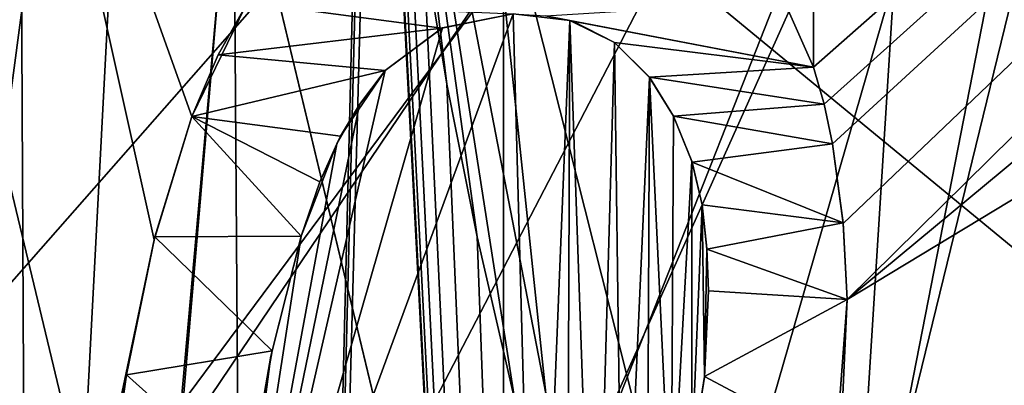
# Model space of a CAD drawing. Header units: millimetres. Extents: x -147 to 148, y -145 to 204.
# Tile 353 of 571: x 74.92 to 77.5, y -3.798 to -2.84. Entities that reach past the tile are written whole.
import ezdxf

# ---------------------------------------------------------------- set-up
doc = ezdxf.new("R2010")
doc.units = ezdxf.units.MM
doc.header["$LTSCALE"] = 26.699852
for name, color, linetype in [('1445', 7, 'CONTINUOUS'), ('1446', 7, 'CONTINUOUS'), ('1896', 7, 'CONTINUOUS'), ('1962', 7, 'CONTINUOUS'), ('1968', 7, 'CONTINUOUS'), ('1984', 7, 'CONTINUOUS'), ('1986', 7, 'CONTINUOUS'), ('1994', 7, 'CONTINUOUS'), ('1996', 7, 'CONTINUOUS'), ('1997', 7, 'CONTINUOUS'), ('2006', 7, 'CONTINUOUS'), ('2007', 7, 'CONTINUOUS'), ('2015', 7, 'CONTINUOUS'), ('743', 7, 'CONTINUOUS'), ('744', 7, 'CONTINUOUS'), ('764', 7, 'CONTINUOUS'), ('856', 7, 'CONTINUOUS'), ('857', 7, 'CONTINUOUS'), ('858', 7, 'CONTINUOUS'), ('862', 7, 'CONTINUOUS'), ('863', 7, 'CONTINUOUS'), ('864', 7, 'CONTINUOUS'), ('875', 7, 'CONTINUOUS'), ('876', 7, 'CONTINUOUS'), ('877', 7, 'CONTINUOUS'), ('878', 7, 'CONTINUOUS'), ('879', 7, 'CONTINUOUS'), ('880', 7, 'CONTINUOUS'), ('881', 7, 'CONTINUOUS'), ('882', 7, 'CONTINUOUS')]:
    doc.layers.add(name, color=color, linetype=linetype)

msp = doc.modelspace()

# ---------------------------------------------------------------- linework, layer by layer
at = {"layer": '1445', "color": 7, "linetype": 'CONTINUOUS', "true_color": 0xd8d8d8}
for points in [[(84.5858, -2.5858, 89.9), (73.0939, -14.0777, 89.9), (84.2845, -2.3753, 90.9857), (84.5858, -2.5858, 89.9)], [(73.0939, -14.0777, 89.9), (84.08, -2.4733, 91.2116), (84.2845, -2.3753, 90.9857), (73.0939, -14.0777, 89.9)], [(73.0939, -14.0777, 89.9), (83.8448, -2.6417, 91.3533), (84.08, -2.4733, 91.2116), (73.0939, -14.0777, 89.9)], [(73.0939, -14.0777, 89.9), (83.6089, -2.8555, 91.4), (83.8448, -2.6417, 91.3533), (73.0939, -14.0777, 89.9)], [(73.4886, -12.9759, 91.4), (83.6089, -2.8555, 91.4), (73.0939, -14.0777, 89.9), (73.4886, -12.9759, 91.4)]]:
    msp.add_3dface(points, dxfattribs=at)
at = {"layer": '1446', "color": 7, "linetype": 'CONTINUOUS', "true_color": 0xd8d8d8}
for points in [[(75.9223, -16.9061, 89.9), (73.0939, -14.0777, 89.9), (84.5858, -2.5858, 89.9), (75.9223, -16.9061, 89.9)], [(75.9223, -16.9061, 89.9), (84.5858, -2.5858, 89.9), (86, -6.8284, 89.9), (75.9223, -16.9061, 89.9)]]:
    msp.add_3dface(points, dxfattribs=at)
at = {"layer": '1896', "color": 7, "linetype": 'CONTINUOUS', "true_color": 0xd8d8d8}
for points in [[(20.75, 0, 26.9), (20.7086, -1.3008, 26.9), (81.4515, -22.5327, 26.9), (20.75, 0, 26.9)], [(74.0173, -18.037, 26.9), (20.75, 0, 26.9), (76.3112, -19.8349, 26.9), (74.0173, -18.037, 26.9)], [(76.3112, -19.8349, 26.9), (20.75, 0, 26.9), (78.8011, -21.339, 26.9), (76.3112, -19.8349, 26.9)], [(78.8011, -21.339, 26.9), (20.75, 0, 26.9), (81.4515, -22.5327, 26.9), (78.8011, -21.339, 26.9)], [(20.7086, -1.3008, 26.9), (20.5856, -2.6023, 26.9), (145.5, -45.5, 26.9), (20.7086, -1.3008, 26.9)], [(81.4515, -22.5327, 26.9), (20.7086, -1.3008, 26.9), (145.5, -45.5, 26.9), (81.4515, -22.5327, 26.9)], [(20.5856, -2.6023, 26.9), (20.3823, -3.8891, 26.9), (145.5, -45.5, 26.9), (20.5856, -2.6023, 26.9)]]:
    msp.add_3dface(points, dxfattribs=at)
at = {"layer": '1962', "color": 7, "linetype": 'CONTINUOUS', "true_color": 0xd8d8d8}
for points in [[(71.0848, -2.6271, 29.7804), (78.2, 0, 29.8263), (71.6199, -5.1997, 29.7355), (71.0848, -2.6271, 29.7804)], [(71.6199, -5.1997, 29.7355), (78.2, 0, 29.8263), (72.5021, -7.6719, 29.6923), (71.6199, -5.1997, 29.7355)], [(72.5021, -7.6719, 29.6923), (78.2, 0, 29.8263), (73.7139, -9.9978, 29.6517), (72.5021, -7.6719, 29.6923)], [(73.7139, -9.9978, 29.6517), (78.2, 0, 29.8263), (75.2338, -12.1364, 29.6144), (73.7139, -9.9978, 29.6517)], [(75.2338, -12.1364, 29.6144), (78.2, 0, 29.8263), (77.0348, -14.0488, 29.581), (75.2338, -12.1364, 29.6144)], [(78.2, 0, 29.8263), (78.2464, -1.0423, 29.8081), (77.0348, -14.0488, 29.581), (78.2, 0, 29.8263)], [(78.2464, -1.0423, 29.8081), (78.3827, -2.0686, 29.7901), (77.0348, -14.0488, 29.581), (78.2464, -1.0423, 29.8081)], [(78.3827, -2.0686, 29.7901), (78.6101, -3.0827, 29.7724), (77.0348, -14.0488, 29.581), (78.3827, -2.0686, 29.7901)], [(78.6101, -3.0827, 29.7724), (78.9252, -4.073, 29.7552), (77.0348, -14.0488, 29.581), (78.6101, -3.0827, 29.7724)]]:
    msp.add_3dface(points, dxfattribs=at)
at = {"layer": '1968', "color": 7, "linetype": 'CONTINUOUS', "true_color": 0xd8d8d8}
for points in [[(70.9082, 0, 33.4644), (74.7106, -11.4689, 33.6646), (75.5708, -12.5368, 33.6832), (70.9082, 0, 33.4644)], [(70.9082, 0, 33.4644), (75.5708, -12.5368, 33.6832), (76.5028, -13.5378, 33.7007), (70.9082, 0, 33.4644)], [(70.9082, 0, 33.4644), (76.5028, -13.5378, 33.7007), (77.5072, -14.4717, 33.717), (70.9082, 0, 33.4644)], [(70.9082, 0, 33.4644), (77.5072, -14.4717, 33.717), (78, 0, 33.4644), (70.9082, 0, 33.4644)]]:
    msp.add_3dface(points, dxfattribs=at)
at = {"layer": '1984', "color": 7, "linetype": 'CONTINUOUS', "true_color": 0xd8d8d8}
for points in [[(71.0997, -2.7334, 39.3164), (78, 0, 39.3641), (71.3414, -4.0788, 39.2929), (71.0997, -2.7334, 39.3164)], [(71.3414, -4.0788, 39.2929), (78, 0, 39.3641), (71.6792, -5.4061, 39.2697), (71.3414, -4.0788, 39.2929)], [(71.6792, -5.4061, 39.2697), (78, 0, 39.3641), (72.109, -6.6995, 39.2472), (71.6792, -5.4061, 39.2697)], [(72.109, -6.6995, 39.2472), (78, 0, 39.3641), (72.6312, -7.9608, 39.2252), (72.109, -6.6995, 39.2472)], [(72.6312, -7.9608, 39.2252), (78, 0, 39.3641), (73.2368, -9.1734, 39.204), (72.6312, -7.9608, 39.2252)], [(73.2368, -9.1734, 39.204), (78, 0, 39.3641), (73.9258, -10.3374, 39.1837), (73.2368, -9.1734, 39.204)], [(73.9258, -10.3374, 39.1837), (78, 0, 39.3641), (74.6967, -11.4499, 39.1643), (73.9258, -10.3374, 39.1837)], [(74.6967, -11.4499, 39.1643), (78, 0, 39.3641), (75.5521, -12.5142, 39.1457), (74.6967, -11.4499, 39.1643)], [(75.5521, -12.5142, 39.1457), (78, 0, 39.3641), (76.4807, -13.5154, 39.1282), (75.5521, -12.5142, 39.1457)], [(76.4807, -13.5154, 39.1282), (78, 0, 39.3641), (77.4776, -14.4456, 39.112), (76.4807, -13.5154, 39.1282)], [(78, 0, 39.3641), (78.1823, -2.084, 39.3277), (77.4776, -14.4456, 39.112), (78, 0, 39.3641)], [(77.4776, -14.4456, 39.112), (78.1823, -2.084, 39.3277), (78.5385, -15.3032, 39.097), (77.4776, -14.4456, 39.112)]]:
    msp.add_3dface(points, dxfattribs=at)
at = {"layer": '1986', "color": 7, "linetype": 'CONTINUOUS', "true_color": 0xd8d8d8}
for points in [[(70.9081, 0, 42.9039), (74.6919, -11.4438, 43.1037), (75.5525, -12.5148, 43.1224), (70.9081, 0, 42.9039)], [(70.9081, 0, 42.9039), (75.5525, -12.5148, 43.1224), (75.8398, -0.8395, 42.9186), (70.9081, 0, 42.9039)], [(75.8398, -0.8395, 42.9186), (75.5525, -12.5148, 43.1224), (75.8422, -1.0915, 42.923), (75.8398, -0.8395, 42.9186)], [(75.8422, -1.0915, 42.923), (75.5525, -12.5148, 43.1224), (75.8513, -1.3613, 42.9277), (75.8422, -1.0915, 42.923)], [(75.5525, -12.5148, 43.1224), (76.4877, -13.5227, 43.14), (75.8513, -1.3613, 42.9277), (75.5525, -12.5148, 43.1224)], [(75.8513, -1.3613, 42.9277), (76.4877, -13.5227, 43.14), (75.8615, -1.552, 42.931), (75.8513, -1.3613, 42.9277)], [(75.8615, -1.552, 42.931), (76.4877, -13.5227, 43.14), (75.8681, -1.6498, 42.9327), (75.8615, -1.552, 42.931)], [(75.8681, -1.6498, 42.9327), (76.4877, -13.5227, 43.14), (75.8937, -1.9574, 42.9381), (75.8681, -1.6498, 42.9327)], [(75.8937, -1.9574, 42.9381), (76.4877, -13.5227, 43.14), (75.9296, -2.2849, 42.9438), (75.8937, -1.9574, 42.9381)], [(75.9296, -2.2849, 42.9438), (76.4877, -13.5227, 43.14), (75.9775, -2.6345, 42.9499), (75.9296, -2.2849, 42.9438)], [(75.9775, -2.6345, 42.9499), (76.4877, -13.5227, 43.14), (76.0397, -3.0085, 42.9564), (75.9775, -2.6345, 42.9499)], [(76.0397, -3.0085, 42.9564), (76.4877, -13.5227, 43.14), (76.1187, -3.4089, 42.9634), (76.0397, -3.0085, 42.9564)], [(76.1187, -3.4089, 42.9634), (76.4877, -13.5227, 43.14), (76.2176, -3.8374, 42.9709), (76.1187, -3.4089, 42.9634)]]:
    msp.add_3dface(points, dxfattribs=at)
at = {"layer": '1994', "color": 7, "linetype": 'CONTINUOUS', "true_color": 0xd8d8d8}
for points in [[(71.0997, -2.7334, 47.7726), (75.3, 0, 47.8204), (71.3414, -4.0788, 47.7492), (71.0997, -2.7334, 47.7726)], [(71.3414, -4.0788, 47.7492), (75.3, 0, 47.8204), (71.6792, -5.4061, 47.726), (71.3414, -4.0788, 47.7492)], [(71.6792, -5.4061, 47.726), (75.3, 0, 47.8204), (72.109, -6.6995, 47.7034), (71.6792, -5.4061, 47.726)], [(72.109, -6.6995, 47.7034), (75.3, 0, 47.8204), (72.6312, -7.9608, 47.6814), (72.109, -6.6995, 47.7034)], [(72.6312, -7.9608, 47.6814), (75.3, 0, 47.8204), (73.2368, -9.1734, 47.6602), (72.6312, -7.9608, 47.6814)], [(73.2368, -9.1734, 47.6602), (75.3, 0, 47.8204), (73.9258, -10.3374, 47.6399), (73.2368, -9.1734, 47.6602)], [(73.9258, -10.3374, 47.6399), (75.3, 0, 47.8204), (74.6967, -11.4499, 47.6205), (73.9258, -10.3374, 47.6399)], [(74.6967, -11.4499, 47.6205), (75.3, 0, 47.8204), (75.4804, -2.2959, 47.7803), (74.6967, -11.4499, 47.6205)], [(75.5521, -12.5142, 47.6019), (74.6967, -11.4499, 47.6205), (75.4804, -2.2959, 47.7803), (75.5521, -12.5142, 47.6019)], [(76.0184, -4.5393, 47.7411), (75.5521, -12.5142, 47.6019), (75.4804, -2.2959, 47.7803), (76.0184, -4.5393, 47.7411)]]:
    msp.add_3dface(points, dxfattribs=at)
at = {"layer": '1996', "color": 7, "linetype": 'CONTINUOUS', "true_color": 0xd8d8d8}
for points in [[(74.691, -2.4244, 52.9), (75.2587, -4.7892, 52.9), (75.481, -2.2996, 52.1), (74.691, -2.4244, 52.9)], [(75.481, -2.2996, 52.1), (75.2587, -4.7892, 52.9), (76.0195, -4.5425, 52.1), (75.481, -2.2996, 52.1)]]:
    msp.add_3dface(points, dxfattribs=at)
at = {"layer": '1997', "color": 7, "linetype": 'CONTINUOUS', "true_color": 0xd8d8d8}
for points in [[(76.0184, -4.5393, 47.7411), (75.4804, -2.2959, 47.7803), (75.481, -2.2996, 52.1), (76.0184, -4.5393, 47.7411)], [(76.0184, -4.5393, 47.7411), (75.481, -2.2996, 52.1), (76.0195, -4.5425, 52.1), (76.0184, -4.5393, 47.7411)]]:
    msp.add_3dface(points, dxfattribs=at)
at = {"layer": '2006', "color": 7, "linetype": 'CONTINUOUS', "true_color": 0xd8d8d8}
for points in [[(74.691, -2.4244, 52.9), (66.7823, -2.9153, 52.9), (75.2587, -4.7892, 52.9), (74.691, -2.4244, 52.9)], [(66.7823, -2.9153, 52.9), (67.3308, -5.8021, 52.9), (75.2587, -4.7892, 52.9), (66.7823, -2.9153, 52.9)]]:
    msp.add_3dface(points, dxfattribs=at)
at = {"layer": '2007', "color": 7, "linetype": 'CONTINUOUS', "true_color": 0xd8d8d8}
for points in [[(78.4524, -4.2025, 42.9), (77.898, -2.1336, 42.9), (76.1392, -2.2971, 42.9), (78.4524, -4.2025, 42.9)], [(76.7071, -4.5494, 42.9), (78.4524, -4.2025, 42.9), (76.1392, -2.2971, 42.9), (76.7071, -4.5494, 42.9)]]:
    msp.add_3dface(points, dxfattribs=at)
at = {"layer": '2015', "color": 7, "linetype": 'CONTINUOUS', "true_color": 0xd8d8d8}
for points in [[(75.8615, -1.552, 42.931), (75.9775, -2.6345, 42.9499), (76.0397, -3.0085, 42.9564), (75.8615, -1.552, 42.931)], [(75.8615, -1.552, 42.931), (76.0397, -3.0085, 42.9564), (76.1187, -3.4089, 42.9634), (75.8615, -1.552, 42.931)], [(75.8615, -1.552, 42.931), (76.1187, -3.4089, 42.9634), (76.2176, -3.8374, 42.9709), (75.8615, -1.552, 42.931)], [(75.8615, -1.552, 42.931), (76.2176, -3.8374, 42.9709), (76.299, -3.8192, 42.931), (75.8615, -1.552, 42.931)], [(76.1392, -2.2971, 42.9), (75.8615, -1.552, 42.931), (76.299, -3.8192, 42.931), (76.1392, -2.2971, 42.9)], [(76.7071, -4.5494, 42.9), (76.1392, -2.2971, 42.9), (76.299, -3.8192, 42.931), (76.7071, -4.5494, 42.9)]]:
    msp.add_3dface(points, dxfattribs=at)
at = {"layer": '743', "color": 7, "linetype": 'CONTINUOUS', "true_color": 0xd8d8d8}
for points in [[(76.1876, 19.012, 93.4), (76.1877, -19.0121, 93.4), (78.6788, 20.5929, 93.4), (76.1876, 19.012, 93.4)], [(76.1877, -19.0121, 93.4), (78.6789, -20.593, 93.4), (78.6788, 20.5929, 93.4), (76.1877, -19.0121, 93.4)], [(73.9139, 17.1313, 93.4), (73.914, -17.1314, 93.4), (76.1876, 19.012, 93.4), (73.9139, 17.1313, 93.4)], [(73.914, -17.1314, 93.4), (76.1877, -19.0121, 93.4), (76.1876, 19.012, 93.4), (73.914, -17.1314, 93.4)]]:
    msp.add_3dface(points, dxfattribs=at)
at = {"layer": '744', "color": 7, "linetype": 'CONTINUOUS', "true_color": 0xd8d8d8}
for points in [[(77, -1.8339, 91.4), (83.6089, 2.8555, 91.4), (77.0001, -2.9644, 91.4), (77, -1.8339, 91.4)], [(77.0001, -2.9644, 91.4), (83.6089, 2.8555, 91.4), (77.0284, -3.0617, 91.4), (77.0001, -2.9644, 91.4)], [(77.0284, -3.0617, 91.4), (83.6089, 2.8555, 91.4), (77.0495, -3.1654, 91.4), (77.0284, -3.0617, 91.4)], [(77.0495, -3.1654, 91.4), (83.6089, 2.8555, 91.4), (77.0777, -3.3736, 91.4), (77.0495, -3.1654, 91.4)], [(77.0777, -3.3736, 91.4), (83.6089, 2.8555, 91.4), (77.088, -3.5726, 91.4), (77.0777, -3.3736, 91.4)], [(83.6089, 2.8555, 91.4), (83.1546, 1.4627, 91.4), (77.088, -3.5726, 91.4), (83.6089, 2.8555, 91.4)], [(83.1546, 1.4627, 91.4), (83, 0.0015, 91.4), (77.088, -3.5726, 91.4), (83.1546, 1.4627, 91.4)], [(83.154, -1.4599, 91.4), (73.4886, -12.9759, 91.4), (83, 0.0015, 91.4), (83.154, -1.4599, 91.4)], [(83, 0.0015, 91.4), (73.4886, -12.9759, 91.4), (77, -5.5093, 91.4), (83, 0.0015, 91.4)], [(77.088, -3.5726, 91.4), (83, 0.0015, 91.4), (77, -5.5093, 91.4), (77.088, -3.5726, 91.4)], [(83.6089, -2.8555, 91.4), (73.4886, -12.9759, 91.4), (83.154, -1.4599, 91.4), (83.6089, -2.8555, 91.4)], [(74.6582, -1.8053, 91.4), (74.9202, -1.8339, 91.4), (74.8762, -2.9178, 91.4), (74.6582, -1.8053, 91.4)], [(74.8762, -2.9178, 91.4), (74.9202, -1.8339, 91.4), (74.8029, -4.9931, 91.4), (74.8762, -2.9178, 91.4)], [(74.8029, -4.9931, 91.4), (74.9202, -1.8339, 91.4), (74.9367, -5.0141, 91.4), (74.8029, -4.9931, 91.4)], [(74.9367, -5.0141, 91.4), (74.9202, -1.8339, 91.4), (75.2724, -3.4167, 91.4), (74.9367, -5.0141, 91.4)], [(75.2724, -3.4167, 91.4), (74.9202, -1.8339, 91.4), (75.3714, -3.0939, 91.4), (75.2724, -3.4167, 91.4)], [(75.3714, -3.0939, 91.4), (74.9202, -1.8339, 91.4), (75.5108, -2.8059, 91.4), (75.3714, -3.0939, 91.4)], [(76.923, -2.7913, 91.4), (77, -1.8339, 91.4), (77.0001, -2.9644, 91.4), (76.923, -2.7913, 91.4)], [(76.0282, -2.8615, 91.4), (76.2132, -2.8243, 91.4), (75.4099, -5.0141, 91.4), (76.0282, -2.8615, 91.4)], [(75.4099, -5.0141, 91.4), (76.2132, -2.8243, 91.4), (76.2737, -5.0141, 91.4), (75.4099, -5.0141, 91.4)], [(76.2132, -2.8243, 91.4), (76.3617, -2.842, 91.4), (76.2737, -5.0141, 91.4), (76.2132, -2.8243, 91.4)], [(75.8776, -2.9728, 91.4), (76.0282, -2.8615, 91.4), (75.4099, -5.0141, 91.4), (75.8776, -2.9728, 91.4)], [(76.2737, -5.0141, 91.4), (76.3617, -2.842, 91.4), (76.3535, -4.8637, 91.4), (76.2737, -5.0141, 91.4)], [(76.3617, -2.842, 91.4), (76.4267, -4.7165, 91.4), (76.3535, -4.8637, 91.4), (76.3617, -2.842, 91.4)], [(76.4786, -2.8996, 91.4), (76.4267, -4.7165, 91.4), (76.3617, -2.842, 91.4), (76.4786, -2.8996, 91.4)], [(76.5003, -4.5506, 91.4), (76.4267, -4.7165, 91.4), (76.4786, -2.8996, 91.4), (76.5003, -4.5506, 91.4)], [(76.5705, -2.9911, 91.4), (76.5003, -4.5506, 91.4), (76.4786, -2.8996, 91.4), (76.5705, -2.9911, 91.4)], [(75.8102, -3.062, 91.4), (75.8776, -2.9728, 91.4), (75.4099, -5.0141, 91.4), (75.8102, -3.062, 91.4)], [(76.5645, -4.3866, 91.4), (76.5003, -4.5506, 91.4), (76.5705, -2.9911, 91.4), (76.5645, -4.3866, 91.4)], [(76.6273, -4.1914, 91.4), (76.5645, -4.3866, 91.4), (76.5705, -2.9911, 91.4), (76.6273, -4.1914, 91.4)], [(76.6336, -3.0928, 91.4), (76.6273, -4.1914, 91.4), (76.5705, -2.9911, 91.4), (76.6336, -3.0928, 91.4)], [(75.7512, -3.1648, 91.4), (75.8102, -3.062, 91.4), (75.4099, -5.0141, 91.4), (75.7512, -3.1648, 91.4)], [(76.6809, -3.2105, 91.4), (76.6273, -4.1914, 91.4), (76.6336, -3.0928, 91.4), (76.6809, -3.2105, 91.4)], [(75.6575, -3.4075, 91.4), (75.7512, -3.1648, 91.4), (75.4099, -5.0141, 91.4), (75.6575, -3.4075, 91.4)], [(76.6809, -3.9852, 91.4), (76.6273, -4.1914, 91.4), (76.6809, -3.2105, 91.4), (76.6809, -3.9852, 91.4)], [(76.7084, -3.325, 91.4), (76.6809, -3.9852, 91.4), (76.6809, -3.2105, 91.4), (76.7084, -3.325, 91.4)], [(76.7144, -3.7764, 91.4), (76.6809, -3.9852, 91.4), (76.7084, -3.325, 91.4), (76.7144, -3.7764, 91.4)], [(76.7208, -3.4397, 91.4), (76.7144, -3.7764, 91.4), (76.7084, -3.325, 91.4), (76.7208, -3.4397, 91.4)], [(75.2004, -3.7706, 91.4), (74.9367, -5.0141, 91.4), (75.2724, -3.4167, 91.4), (75.2004, -3.7706, 91.4)], [(75.5783, -3.7214, 91.4), (75.6575, -3.4075, 91.4), (75.4099, -5.0141, 91.4), (75.5783, -3.7214, 91.4)], [(76.7249, -3.5506, 91.4), (76.7144, -3.7764, 91.4), (76.7208, -3.4397, 91.4), (76.7249, -3.5506, 91.4)], [(77.0596, -3.957, 91.4), (77.088, -3.5726, 91.4), (77, -5.5093, 91.4), (77.0596, -3.957, 91.4)], [(75.5199, -4.0567, 91.4), (75.5783, -3.7214, 91.4), (75.4099, -5.0141, 91.4), (75.5199, -4.0567, 91.4)], [(75.1393, -4.1994, 91.4), (74.9367, -5.0141, 91.4), (75.2004, -3.7706, 91.4), (75.1393, -4.1994, 91.4)]]:
    msp.add_3dface(points, dxfattribs=at)
at = {"layer": '764', "color": 7, "linetype": 'CONTINUOUS', "true_color": 0xd8d8d8}
for points in [[(75.4405, -2.9323, 90.9), (75.5174, -2.7954, 90.9), (76.0264, -2.8623, 90.9), (75.4405, -2.9323, 90.9)], [(76.0264, -2.8623, 90.9), (75.5174, -2.7954, 90.9), (76.2132, -2.8243, 90.9), (76.0264, -2.8623, 90.9)], [(76.923, -2.7913, 90.9), (77.0001, -2.9641, 90.9), (76.2982, -2.8295, 90.9), (76.923, -2.7913, 90.9)], [(76.2982, -2.8295, 90.9), (77.0001, -2.9641, 90.9), (76.3697, -2.8442, 90.9), (76.2982, -2.8295, 90.9)], [(75.8776, -2.9728, 90.9), (75.4405, -2.9323, 90.9), (76.0264, -2.8623, 90.9), (75.8776, -2.9728, 90.9)], [(76.3697, -2.8442, 90.9), (77.0001, -2.9641, 90.9), (76.4786, -2.8996, 90.9), (76.3697, -2.8442, 90.9)], [(76.4786, -2.8996, 90.9), (77.0001, -2.9641, 90.9), (76.5704, -2.991, 90.9), (76.4786, -2.8996, 90.9)], [(75.3714, -3.0939, 90.9), (75.4405, -2.9323, 90.9), (75.8776, -2.9728, 90.9), (75.3714, -3.0939, 90.9)], [(77.0001, -2.9641, 90.9), (77.0282, -3.0612, 90.9), (76.5704, -2.991, 90.9), (77.0001, -2.9641, 90.9)], [(75.7611, -3.1455, 90.9), (75.3714, -3.0939, 90.9), (75.8776, -2.9728, 90.9), (75.7611, -3.1455, 90.9)], [(76.5704, -2.991, 90.9), (77.0282, -3.0612, 90.9), (76.6336, -3.0928, 90.9), (76.5704, -2.991, 90.9)], [(77.0282, -3.0612, 90.9), (77.0495, -3.1654, 90.9), (76.6336, -3.0928, 90.9), (77.0282, -3.0612, 90.9)], [(75.2743, -3.4092, 90.9), (75.3714, -3.0939, 90.9), (75.6575, -3.4075, 90.9), (75.2743, -3.4092, 90.9)], [(75.6575, -3.4075, 90.9), (75.3714, -3.0939, 90.9), (75.7069, -3.2646, 90.9), (75.6575, -3.4075, 90.9)], [(75.7069, -3.2646, 90.9), (75.3714, -3.0939, 90.9), (75.7611, -3.1455, 90.9), (75.7069, -3.2646, 90.9)], [(76.6336, -3.0928, 90.9), (77.0495, -3.1654, 90.9), (76.6818, -3.2133, 90.9), (76.6336, -3.0928, 90.9)], [(77.0495, -3.1654, 90.9), (77.0775, -3.3722, 90.9), (76.6818, -3.2133, 90.9), (77.0495, -3.1654, 90.9)], [(76.6818, -3.2133, 90.9), (77.0775, -3.3722, 90.9), (76.7084, -3.325, 90.9), (76.6818, -3.2133, 90.9)], [(76.7084, -3.325, 90.9), (77.0775, -3.3722, 90.9), (76.7209, -3.4414, 90.9), (76.7084, -3.325, 90.9)], [(77.0775, -3.3722, 90.9), (77.088, -3.5726, 90.9), (76.7209, -3.4414, 90.9), (77.0775, -3.3722, 90.9)], [(75.2004, -3.7706, 90.9), (75.2743, -3.4092, 90.9), (75.5814, -3.7075, 90.9), (75.2004, -3.7706, 90.9)], [(75.5814, -3.7075, 90.9), (75.2743, -3.4092, 90.9), (75.6575, -3.4075, 90.9), (75.5814, -3.7075, 90.9)], [(76.7209, -3.4414, 90.9), (77.088, -3.5726, 90.9), (76.7249, -3.5506, 90.9), (76.7209, -3.4414, 90.9)], [(76.7249, -3.5506, 90.9), (77.088, -3.5726, 90.9), (76.7146, -3.775, 90.9), (76.7249, -3.5506, 90.9)], [(77.088, -3.5726, 90.9), (77.0594, -3.958, 90.9), (76.7146, -3.775, 90.9), (77.088, -3.5726, 90.9)], [(75.5199, -4.0567, 90.9), (75.2004, -3.7706, 90.9), (75.5814, -3.7075, 90.9), (75.5199, -4.0567, 90.9)], [(75.1434, -4.1672, 90.9), (75.2004, -3.7706, 90.9), (75.5199, -4.0567, 90.9), (75.1434, -4.1672, 90.9)], [(76.7146, -3.775, 90.9), (77.0594, -3.958, 90.9), (76.6809, -3.9852, 90.9), (76.7146, -3.775, 90.9)]]:
    msp.add_3dface(points, dxfattribs=at)
at = {"layer": '856', "color": 7, "linetype": 'CONTINUOUS', "true_color": 0xd8d8d8}
for points in [[(75.1393, -4.1994, 91.4), (75.2004, -3.7706, 91.4), (75.1434, -4.1672, 90.9), (75.1393, -4.1994, 91.4)], [(75.2004, -3.7706, 91.4), (75.2004, -3.7706, 90.9), (75.1434, -4.1672, 90.9), (75.2004, -3.7706, 91.4)]]:
    msp.add_3dface(points, dxfattribs=at)
at = {"layer": '857', "color": 7, "linetype": 'CONTINUOUS', "true_color": 0xd8d8d8}
for points in [[(75.2724, -3.4167, 91.4), (75.3714, -3.0939, 91.4), (75.2743, -3.4092, 90.9), (75.2724, -3.4167, 91.4)], [(75.3714, -3.0939, 91.4), (75.3714, -3.0939, 90.9), (75.2743, -3.4092, 90.9), (75.3714, -3.0939, 91.4)], [(75.2724, -3.4167, 91.4), (75.2743, -3.4092, 90.9), (75.2004, -3.7706, 90.9), (75.2724, -3.4167, 91.4)], [(75.2004, -3.7706, 91.4), (75.2724, -3.4167, 91.4), (75.2004, -3.7706, 90.9), (75.2004, -3.7706, 91.4)]]:
    msp.add_3dface(points, dxfattribs=at)
at = {"layer": '858', "color": 7, "linetype": 'CONTINUOUS', "true_color": 0xd8d8d8}
for points in [[(75.3714, -3.0939, 91.4), (75.5108, -2.8059, 91.4), (75.3714, -3.0939, 90.9), (75.3714, -3.0939, 91.4)], [(75.5108, -2.8059, 91.4), (75.4405, -2.9323, 90.9), (75.3714, -3.0939, 90.9), (75.5108, -2.8059, 91.4)], [(75.5108, -2.8059, 91.4), (75.5174, -2.7954, 90.9), (75.4405, -2.9323, 90.9), (75.5108, -2.8059, 91.4)]]:
    msp.add_3dface(points, dxfattribs=at)
at = {"layer": '862', "color": 7, "linetype": 'CONTINUOUS', "true_color": 0xd8d8d8}
for points in [[(76.923, -2.7913, 91.4), (77.0001, -2.9644, 91.4), (76.923, -2.7913, 90.9), (76.923, -2.7913, 91.4)], [(77.0001, -2.9644, 91.4), (77.0001, -2.9641, 90.9), (76.923, -2.7913, 90.9), (77.0001, -2.9644, 91.4)], [(77.0001, -2.9644, 91.4), (77.0282, -3.0612, 90.9), (77.0001, -2.9641, 90.9), (77.0001, -2.9644, 91.4)], [(77.0001, -2.9644, 91.4), (77.0284, -3.0617, 91.4), (77.0282, -3.0612, 90.9), (77.0001, -2.9644, 91.4)], [(77.0284, -3.0617, 91.4), (77.0495, -3.1654, 91.4), (77.0282, -3.0612, 90.9), (77.0284, -3.0617, 91.4)], [(77.0495, -3.1654, 91.4), (77.0495, -3.1654, 90.9), (77.0282, -3.0612, 90.9), (77.0495, -3.1654, 91.4)]]:
    msp.add_3dface(points, dxfattribs=at)
at = {"layer": '863', "color": 7, "linetype": 'CONTINUOUS', "true_color": 0xd8d8d8}
for points in [[(77.0495, -3.1654, 91.4), (77.0777, -3.3736, 91.4), (77.0495, -3.1654, 90.9), (77.0495, -3.1654, 91.4)], [(77.0777, -3.3736, 91.4), (77.0775, -3.3722, 90.9), (77.0495, -3.1654, 90.9), (77.0777, -3.3736, 91.4)], [(77.0777, -3.3736, 91.4), (77.088, -3.5726, 91.4), (77.0775, -3.3722, 90.9), (77.0777, -3.3736, 91.4)], [(77.088, -3.5726, 91.4), (77.088, -3.5726, 90.9), (77.0775, -3.3722, 90.9), (77.088, -3.5726, 91.4)]]:
    msp.add_3dface(points, dxfattribs=at)
at = {"layer": '864', "color": 7, "linetype": 'CONTINUOUS', "true_color": 0xd8d8d8}
for points in [[(77.0596, -3.957, 91.4), (77.0594, -3.958, 90.9), (77.088, -3.5726, 90.9), (77.0596, -3.957, 91.4)], [(77.088, -3.5726, 91.4), (77.0596, -3.957, 91.4), (77.088, -3.5726, 90.9), (77.088, -3.5726, 91.4)]]:
    msp.add_3dface(points, dxfattribs=at)
at = {"layer": '875', "color": 7, "linetype": 'CONTINUOUS', "true_color": 0xd8d8d8}
for points in [[(76.7144, -3.7764, 91.4), (76.7249, -3.5506, 91.4), (76.7146, -3.775, 90.9), (76.7144, -3.7764, 91.4)], [(76.7249, -3.5506, 91.4), (76.7249, -3.5506, 90.9), (76.7146, -3.775, 90.9), (76.7249, -3.5506, 91.4)], [(76.7144, -3.7764, 91.4), (76.7146, -3.775, 90.9), (76.6809, -3.9852, 90.9), (76.7144, -3.7764, 91.4)], [(76.6809, -3.9852, 91.4), (76.7144, -3.7764, 91.4), (76.6809, -3.9852, 90.9), (76.6809, -3.9852, 91.4)]]:
    msp.add_3dface(points, dxfattribs=at)
at = {"layer": '876', "color": 7, "linetype": 'CONTINUOUS', "true_color": 0xd8d8d8}
for points in [[(76.7208, -3.4397, 91.4), (76.7084, -3.325, 91.4), (76.7209, -3.4414, 90.9), (76.7208, -3.4397, 91.4)], [(76.7084, -3.325, 91.4), (76.7084, -3.325, 90.9), (76.7209, -3.4414, 90.9), (76.7084, -3.325, 91.4)], [(76.7249, -3.5506, 91.4), (76.7208, -3.4397, 91.4), (76.7249, -3.5506, 90.9), (76.7249, -3.5506, 91.4)], [(76.7208, -3.4397, 91.4), (76.7209, -3.4414, 90.9), (76.7249, -3.5506, 90.9), (76.7208, -3.4397, 91.4)]]:
    msp.add_3dface(points, dxfattribs=at)
at = {"layer": '877', "color": 7, "linetype": 'CONTINUOUS', "true_color": 0xd8d8d8}
for points in [[(76.6809, -3.2105, 91.4), (76.6336, -3.0928, 91.4), (76.6818, -3.2133, 90.9), (76.6809, -3.2105, 91.4)], [(76.6336, -3.0928, 91.4), (76.6336, -3.0928, 90.9), (76.6818, -3.2133, 90.9), (76.6336, -3.0928, 91.4)], [(76.7084, -3.325, 91.4), (76.6809, -3.2105, 91.4), (76.7084, -3.325, 90.9), (76.7084, -3.325, 91.4)], [(76.6809, -3.2105, 91.4), (76.6818, -3.2133, 90.9), (76.7084, -3.325, 90.9), (76.6809, -3.2105, 91.4)]]:
    msp.add_3dface(points, dxfattribs=at)
at = {"layer": '878', "color": 7, "linetype": 'CONTINUOUS', "true_color": 0xd8d8d8}
for points in [[(76.5705, -2.9911, 91.4), (76.4786, -2.8996, 91.4), (76.5704, -2.991, 90.9), (76.5705, -2.9911, 91.4)], [(76.4786, -2.8996, 91.4), (76.4786, -2.8996, 90.9), (76.5704, -2.991, 90.9), (76.4786, -2.8996, 91.4)], [(76.5705, -2.9911, 91.4), (76.5704, -2.991, 90.9), (76.6336, -3.0928, 90.9), (76.5705, -2.9911, 91.4)], [(76.6336, -3.0928, 91.4), (76.5705, -2.9911, 91.4), (76.6336, -3.0928, 90.9), (76.6336, -3.0928, 91.4)]]:
    msp.add_3dface(points, dxfattribs=at)
at = {"layer": '879', "color": 7, "linetype": 'CONTINUOUS', "true_color": 0xd8d8d8}
for points in [[(76.3617, -2.842, 91.4), (76.2132, -2.8243, 91.4), (76.2982, -2.8295, 90.9), (76.3617, -2.842, 91.4)], [(76.3617, -2.842, 91.4), (76.2982, -2.8295, 90.9), (76.3697, -2.8442, 90.9), (76.3617, -2.842, 91.4)], [(76.4786, -2.8996, 91.4), (76.3617, -2.842, 91.4), (76.4786, -2.8996, 90.9), (76.4786, -2.8996, 91.4)], [(76.3617, -2.842, 91.4), (76.3697, -2.8442, 90.9), (76.4786, -2.8996, 90.9), (76.3617, -2.842, 91.4)]]:
    msp.add_3dface(points, dxfattribs=at)
at = {"layer": '880', "color": 7, "linetype": 'CONTINUOUS', "true_color": 0xd8d8d8}
for points in [[(76.0282, -2.8615, 91.4), (76.0264, -2.8623, 90.9), (76.2132, -2.8243, 90.9), (76.0282, -2.8615, 91.4)], [(76.2132, -2.8243, 91.4), (76.0282, -2.8615, 91.4), (76.2132, -2.8243, 90.9), (76.2132, -2.8243, 91.4)], [(76.0282, -2.8615, 91.4), (75.8776, -2.9728, 91.4), (76.0264, -2.8623, 90.9), (76.0282, -2.8615, 91.4)], [(75.8776, -2.9728, 91.4), (75.8776, -2.9728, 90.9), (76.0264, -2.8623, 90.9), (75.8776, -2.9728, 91.4)]]:
    msp.add_3dface(points, dxfattribs=at)
at = {"layer": '881', "color": 7, "linetype": 'CONTINUOUS', "true_color": 0xd8d8d8}
for points in [[(75.8102, -3.062, 91.4), (75.7611, -3.1455, 90.9), (75.8776, -2.9728, 90.9), (75.8102, -3.062, 91.4)], [(75.8776, -2.9728, 91.4), (75.8102, -3.062, 91.4), (75.8776, -2.9728, 90.9), (75.8776, -2.9728, 91.4)], [(75.8102, -3.062, 91.4), (75.7512, -3.1648, 91.4), (75.7611, -3.1455, 90.9), (75.8102, -3.062, 91.4)], [(75.7512, -3.1648, 91.4), (75.7069, -3.2646, 90.9), (75.7611, -3.1455, 90.9), (75.7512, -3.1648, 91.4)], [(75.7512, -3.1648, 91.4), (75.6575, -3.4075, 91.4), (75.7069, -3.2646, 90.9), (75.7512, -3.1648, 91.4)], [(75.6575, -3.4075, 91.4), (75.6575, -3.4075, 90.9), (75.7069, -3.2646, 90.9), (75.6575, -3.4075, 91.4)]]:
    msp.add_3dface(points, dxfattribs=at)
at = {"layer": '882', "color": 7, "linetype": 'CONTINUOUS', "true_color": 0xd8d8d8}
for points in [[(75.6575, -3.4075, 91.4), (75.5783, -3.7214, 91.4), (75.6575, -3.4075, 90.9), (75.6575, -3.4075, 91.4)], [(75.5783, -3.7214, 91.4), (75.5814, -3.7075, 90.9), (75.6575, -3.4075, 90.9), (75.5783, -3.7214, 91.4)], [(75.5783, -3.7214, 91.4), (75.5199, -4.0567, 91.4), (75.5814, -3.7075, 90.9), (75.5783, -3.7214, 91.4)], [(75.5199, -4.0567, 91.4), (75.5199, -4.0567, 90.9), (75.5814, -3.7075, 90.9), (75.5199, -4.0567, 91.4)]]:
    msp.add_3dface(points, dxfattribs=at)

doc.saveas('drawing.dxf')
